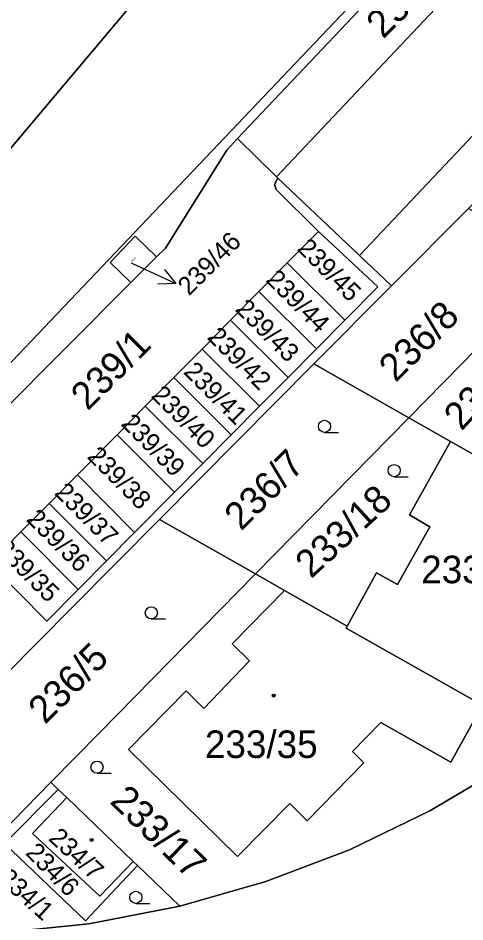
# Model space of a CAD drawing. Extents: x -598233 to -596890, y -1157848 to -1156431.
# Drawn here: x -598021.1 to -597993.6, y -1156671.8 to -1156616.1 of the extents above; entities that cross this region are included whole.
import ezdxf

# ---------------------------------------------------------------- set-up
doc = ezdxf.new("R2010")
doc.units = 0
for name, color, linetype in [('Level 1', 7, 'Continuous'), ('Level 4', 7, 'Continuous'), ('Level 5', 7, 'Continuous'), ('Level 57', 7, 'Continuous'), ('Level 60', 7, 'Continuous')]:
    doc.layers.add(name, color=color, linetype=linetype)

msp = doc.modelspace()

# ---------------------------------------------------------------- linework, layer by layer
at = {"layer": 'Level 1'}
for points in [[(-598026.76, -1156630.25), (-597979.43, -1156574.05), (-597979.23, -1156573.81)], [(-598025.08, -1156641), (-597970.61, -1156583.73), (-597968.32, -1156581.22)], [(-597966.71, -1156582.78), (-597970.61, -1156587.14), (-597989.1, -1156606.73), (-597990.44, -1156605.4), (-598007.59, -1156623.5)], [(-598005.18, -1156625.86), (-597969.85, -1156588.45), (-597969.72, -1156588.57)], [(-597964.71, -1156593.29), (-598000.05, -1156630.72)], [(-598007.59, -1156623.5), (-598008.24, -1156624.22), (-598012.03, -1156630.26), (-598012.58, -1156630.8)], [(-598007.59, -1156623.5), (-598005.18, -1156625.86)], [(-598005.09, -1156625.94), (-598005.31, -1156626.34), (-598005.2, -1156626.65), (-598002.58, -1156629.23)], [(-598005.09, -1156625.94), (-598005.18, -1156625.86)], [(-598000.05, -1156630.72), (-598005.09, -1156625.94)], [(-597993.34, -1156627.81), (-597998.09, -1156632.59)], [(-598014.16, -1156632.39), (-598015.43, -1156631.14), (-598013.89, -1156629.53), (-598012.58, -1156630.8)], [(-598002.58, -1156629.23), (-598004.52, -1156631.18)], [(-598000.96, -1156634.71), (-597998.92, -1156632.65), (-598002.58, -1156629.23)], [(-598012.58, -1156630.8), (-598014.16, -1156632.39)], [(-598004.52, -1156631.18), (-598006.26, -1156632.94)], [(-598000.96, -1156634.71), (-598004.52, -1156631.18)], [(-597998.09, -1156632.59), (-598000.05, -1156630.72)], [(-597997.02, -1156640.72), (-597987.56, -1156631.08)], [(-598014.16, -1156632.39), (-598022.27, -1156640.51), (-598022.36, -1156640.43), (-598022.67, -1156640.37), (-598022.93, -1156640.45), (-598022.99, -1156640.75), (-598022.92, -1156641.01), (-598022.84, -1156641.1), (-598023.53, -1156641.79), (-598023.99, -1156642.04), (-598024.52, -1156642.16), (-598024.98, -1156642.16)], [(-598002.87, -1156637.41), (-597998.09, -1156632.59)], [(-598006.26, -1156632.94), (-598008.01, -1156634.71)], [(-598006.26, -1156632.94), (-598002.71, -1156636.48)], [(-598008.01, -1156634.71), (-598009.77, -1156636.49)], [(-598004.46, -1156638.24), (-598008.01, -1156634.71)], [(-598002.71, -1156636.48), (-598000.96, -1156634.71)], [(-598009.77, -1156636.49), (-598011.51, -1156638.24)], [(-598009.77, -1156636.49), (-598006.22, -1156640.02)], [(-598004.46, -1156638.24), (-598002.71, -1156636.48)], [(-598012.4, -1156647.01), (-598002.87, -1156637.41)], [(-598002.87, -1156637.41), (-597997.02, -1156640.72)], [(-598011.51, -1156638.24), (-598013.27, -1156640.02)], [(-598011.51, -1156638.24), (-598007.97, -1156641.78)], [(-598006.22, -1156640.02), (-598004.46, -1156638.24)], [(-598013.27, -1156640.02), (-598015.01, -1156641.77)], [(-598009.72, -1156643.55), (-598013.27, -1156640.02)], [(-598007.97, -1156641.78), (-598006.22, -1156640.02)], [(-598006.48, -1156650.36), (-597997.02, -1156640.72)], [(-597994.44, -1156642.18), (-597997.02, -1156640.72)], [(-598015.01, -1156641.77), (-598017.46, -1156644.24)], [(-598015.01, -1156641.77), (-598011.47, -1156645.31)], [(-598009.72, -1156643.55), (-598007.97, -1156641.78)], [(-598000.81, -1156653.57), (-597999.01, -1156650.28), (-597997.72, -1156651.01), (-597995.72, -1156647.46), (-597996.98, -1156646.72), (-597994.44, -1156642.18)], [(-597994.44, -1156642.18), (-597991.48, -1156643.85)], [(-598011.47, -1156645.31), (-598009.72, -1156643.55)], [(-598017.46, -1156644.24), (-598019.21, -1156646.01)], [(-598013.94, -1156647.81), (-598017.46, -1156644.24)], [(-598013.94, -1156647.81), (-598011.47, -1156645.31)], [(-598019.21, -1156646.01), (-598020.95, -1156647.77)], [(-598019.21, -1156646.01), (-598015.66, -1156649.54)], [(-598023.95, -1156658.64), (-598017.82, -1156652.46), (-598012.4, -1156647.01)], [(-598012.4, -1156647.01), (-598006.48, -1156650.36)], [(-598020.95, -1156647.77), (-598022.88, -1156649.72)], [(-598017.42, -1156651.32), (-598020.95, -1156647.77)], [(-598015.66, -1156649.54), (-598013.94, -1156647.81)], [(-598017.42, -1156651.32), (-598015.66, -1156649.54)], [(-598017.42, -1156651.32), (-598019.35, -1156653.27), (-598022.88, -1156649.72)], [(-598019.1, -1156663.2), (-598016.08, -1156660.14), (-598006.48, -1156650.36)], [(-598006.48, -1156650.36), (-598004.69, -1156651.38)], [(-598004.69, -1156651.38), (-598007.91, -1156654.66), (-598006.84, -1156655.72), (-598009.66, -1156658.65), (-598010.76, -1156657.57), (-598014.31, -1156661.18), (-598007.59, -1156667.79), (-598004.35, -1156664.51), (-598003.29, -1156665.59), (-597999.79, -1156662), (-598000.49, -1156661.31), (-597998.74, -1156659.53), (-597994.42, -1156661.97), (-597992.46, -1156658.46)], [(-598004.69, -1156651.38), (-598000.81, -1156653.57)], [(-598000.81, -1156653.57), (-598000.88, -1156653.7), (-597992.46, -1156658.46)], [(-597988.14, -1156660.16), (-597990.95, -1156662.16), (-597995.71, -1156664.97), (-598000.68, -1156667.37), (-598005.84, -1156669.33), (-598011.14, -1156670.85)], [(-598023.03, -1156667.21), (-598019.1, -1156663.2)], [(-598018.64, -1156663.65), (-598019.1, -1156663.2)], [(-598018.64, -1156663.65), (-598021.95, -1156666.99), (-598016.97, -1156671.75), (-598013.75, -1156668.34)], [(-598018.12, -1156664.15), (-598018.64, -1156663.65)], [(-598018.12, -1156664.15), (-598020.22, -1156666.36), (-598016.08, -1156670.23), (-598014.01, -1156668.09)], [(-598014.01, -1156668.09), (-598018.12, -1156664.15)], [(-598013.75, -1156668.34), (-598014.01, -1156668.09)], [(-598011.14, -1156670.85), (-598013.75, -1156668.34)], [(-598022.46, -1156672.52), (-598016.75, -1156671.93), (-598011.14, -1156670.85)]]:
    msp.add_lwpolyline(points, dxfattribs=at)
at = {"layer": 'Level 5'}
for p, q in [((-598002.22, -1156641.63), (-598001.345, -1156641.63)), ((-597997.92, -1156644.36), (-597997.045, -1156644.36)), ((-598012.9, -1156653.13), (-598012.025, -1156653.13)), ((-598016.25, -1156662.65), (-598015.375, -1156662.65)), ((-598013.86, -1156670.68), (-598012.985, -1156670.68))]:
    msp.add_line(p, q, dxfattribs=at)
for centre, radius in [((-598002.22, -1156641.255), 0.375), ((-597997.92, -1156643.985), 0.375), ((-598012.9, -1156652.755), 0.375), ((-598005.35, -1156657.86), 0.09), ((-598005.35, -1156657.86), 0.0521), ((-598016.25, -1156662.275), 0.375), ((-598016.58, -1156666.76), 0.09), ((-598016.58, -1156666.76), 0.0521), ((-598013.86, -1156670.305), 0.375)]:
    msp.add_circle(centre, radius, dxfattribs=at)
at = {"layer": 'Level 57'}
for p, q in [((-598014.13, -1156631.17), (-598014.103, -1156631.182)), ((-598014.103, -1156631.182), (-598011.383, -1156632.447))]:
    msp.add_line(p, q, dxfattribs=at)
msp.add_lwpolyline([(-598012.079, -1156631.572), (-598011.383, -1156632.447), (-598012.5, -1156632.478)], dxfattribs=at)
at = {"layer": 'Level 60'}
for points in [[(-597948.2, -1156535.79), (-597936.74, -1156546.71), (-597968.32, -1156581.22), (-597970.61, -1156583.73), (-598025.08, -1156641), (-598026.37, -1156634.44), (-598026.76, -1156630.25), (-597979.43, -1156574.05), (-597979.23, -1156573.81), (-597974.22, -1156567.66), (-597966.32, -1156557.98), (-597962.48, -1156553.28), (-597954.28, -1156543.24), (-597951.95, -1156540.38)], [(-597979.43, -1156574.05), (-598026.76, -1156630.25), (-598028.37, -1156612.8), (-598021, -1156602.63), (-597991.68, -1156562.17), (-597990.93, -1156561.14), (-597987.65, -1156556.66), (-597984.32, -1156559.39), (-597989.42, -1156565.62), (-597979.23, -1156573.81)], [(-597966.71, -1156582.78), (-597965.52, -1156583.93), (-597969.72, -1156588.57), (-597969.85, -1156588.45), (-598005.18, -1156625.86), (-598007.59, -1156623.5), (-597990.44, -1156605.4), (-597989.1, -1156606.73), (-597970.61, -1156587.14)], [(-598000.05, -1156630.72), (-598005.09, -1156625.94), (-598005.18, -1156625.86), (-597969.85, -1156588.45), (-597969.72, -1156588.57), (-597964.71, -1156593.29)], [(-597998.09, -1156632.59), (-598000.05, -1156630.72), (-597964.71, -1156593.29), (-597961.77, -1156596.02), (-597964.74, -1156599.01), (-597974.27, -1156608.6), (-597983.81, -1156618.21), (-597993.34, -1156627.81)], [(-597987.56, -1156631.08), (-597997.02, -1156640.72), (-598002.87, -1156637.41), (-597998.09, -1156632.59), (-597993.34, -1156627.81)], [(-598012.58, -1156630.8), (-598014.16, -1156632.39), (-598015.43, -1156631.14), (-598013.89, -1156629.53)], [(-597998.92, -1156632.65), (-598000.96, -1156634.71), (-598004.52, -1156631.18), (-598002.58, -1156629.23)], [(-598000.96, -1156634.71), (-598002.71, -1156636.48), (-598006.26, -1156632.94), (-598004.52, -1156631.18)], [(-597985.12, -1156632.46), (-597987.63, -1156636.93), (-597986.34, -1156637.65), (-597988.33, -1156641.19), (-597989.62, -1156640.46), (-597991.48, -1156643.85), (-597994.44, -1156642.18), (-597997.02, -1156640.72), (-597987.56, -1156631.08)], [(-598002.71, -1156636.48), (-598004.46, -1156638.24), (-598008.01, -1156634.71), (-598006.26, -1156632.94)], [(-598004.46, -1156638.24), (-598006.22, -1156640.02), (-598009.77, -1156636.49), (-598008.01, -1156634.71)], [(-598006.22, -1156640.02), (-598007.97, -1156641.78), (-598011.51, -1156638.24), (-598009.77, -1156636.49)], [(-597997.02, -1156640.72), (-598006.48, -1156650.36), (-598012.4, -1156647.01), (-598002.87, -1156637.41)], [(-598007.97, -1156641.78), (-598009.72, -1156643.55), (-598013.27, -1156640.02), (-598011.51, -1156638.24)], [(-598009.72, -1156643.55), (-598011.47, -1156645.31), (-598015.01, -1156641.77), (-598013.27, -1156640.02)], [(-597999.01, -1156650.28), (-598000.81, -1156653.57), (-598004.69, -1156651.38), (-598006.48, -1156650.36), (-597997.02, -1156640.72), (-597994.44, -1156642.18), (-597996.98, -1156646.72), (-597995.72, -1156647.46), (-597997.72, -1156651.01)], [(-598011.47, -1156645.31), (-598013.94, -1156647.81), (-598017.46, -1156644.24), (-598015.01, -1156641.77)], [(-597991.48, -1156643.85), (-597991.55, -1156643.99), (-597983.15, -1156648.74), (-597980.95, -1156649.98), (-597982.76, -1156653.03), (-597987.85, -1156650.18), (-597988.35, -1156651.05), (-597987.48, -1156651.55), (-597989.93, -1156655.91), (-597990.8, -1156655.42), (-597992.46, -1156658.46), (-598000.88, -1156653.7), (-598000.81, -1156653.57), (-597999.01, -1156650.28), (-597997.72, -1156651.01), (-597995.72, -1156647.46), (-597996.98, -1156646.72), (-597994.44, -1156642.18)], [(-598013.94, -1156647.81), (-598015.66, -1156649.54), (-598019.21, -1156646.01), (-598017.46, -1156644.24)], [(-598015.66, -1156649.54), (-598017.42, -1156651.32), (-598020.95, -1156647.77), (-598019.21, -1156646.01)], [(-598023.03, -1156667.21), (-598023.95, -1156658.64), (-598017.82, -1156652.46), (-598012.4, -1156647.01), (-598006.48, -1156650.36), (-598016.08, -1156660.14), (-598019.1, -1156663.2)], [(-598017.42, -1156651.32), (-598019.35, -1156653.27), (-598022.88, -1156649.72), (-598020.95, -1156647.77)], [(-598007.91, -1156654.66), (-598004.69, -1156651.38), (-598000.81, -1156653.57), (-598000.88, -1156653.7), (-597992.46, -1156658.46), (-597994.42, -1156661.97), (-597998.74, -1156659.53), (-598000.49, -1156661.31), (-597999.79, -1156662), (-598003.29, -1156665.59), (-598004.35, -1156664.51), (-598007.59, -1156667.79), (-598014.31, -1156661.18), (-598010.76, -1156657.57), (-598009.66, -1156658.65), (-598006.84, -1156655.72)], [(-598016.75, -1156671.93), (-598022.46, -1156672.52), (-598023.03, -1156667.21), (-598019.1, -1156663.2), (-598018.64, -1156663.65), (-598021.95, -1156666.99), (-598016.97, -1156671.75), (-598013.75, -1156668.34), (-598011.14, -1156670.85)], [(-598021.95, -1156666.99), (-598018.64, -1156663.65), (-598018.12, -1156664.15), (-598020.22, -1156666.36), (-598016.08, -1156670.23), (-598014.01, -1156668.09), (-598013.75, -1156668.34), (-598016.97, -1156671.75)], [(-598016.08, -1156670.23), (-598020.22, -1156666.36), (-598018.12, -1156664.15), (-598014.01, -1156668.09)]]:
    msp.add_lwpolyline(points, close=True, dxfattribs=at)
for points in [[(-597990.44, -1156605.4), (-598007.59, -1156623.5), (-598008.24, -1156624.22), (-598012.03, -1156630.26), (-598012.58, -1156630.8), (-598013.89, -1156629.53), (-598015.43, -1156631.14), (-598014.16, -1156632.39), (-598022.27, -1156640.51), (-598022.36, -1156640.43), (-598022.67, -1156640.37), (-598022.93, -1156640.45), (-598022.99, -1156640.75), (-598022.92, -1156641.01), (-598022.84, -1156641.1), (-598023.53, -1156641.79), (-598023.99, -1156642.04), (-598024.52, -1156642.16), (-598024.98, -1156642.16), (-598025, -1156641.39), (-598025.08, -1156641), (-597970.61, -1156583.73)], [(-598022.27, -1156640.51), (-598014.16, -1156632.39), (-598012.58, -1156630.8), (-598012.03, -1156630.26), (-598008.24, -1156624.22), (-598007.59, -1156623.5), (-598005.18, -1156625.86), (-598005.09, -1156625.94), (-598005.31, -1156626.34), (-598005.2, -1156626.65), (-598002.58, -1156629.23), (-598004.52, -1156631.18), (-598006.26, -1156632.94), (-598008.01, -1156634.71), (-598009.77, -1156636.49), (-598011.51, -1156638.24), (-598013.27, -1156640.02), (-598015.01, -1156641.77), (-598017.46, -1156644.24), (-598019.21, -1156646.01), (-598020.95, -1156647.77), (-598022.88, -1156649.72)], [(-598022.88, -1156649.72), (-598019.35, -1156653.27), (-598017.42, -1156651.32), (-598015.66, -1156649.54), (-598013.94, -1156647.81), (-598011.47, -1156645.31), (-598009.72, -1156643.55), (-598007.97, -1156641.78), (-598006.22, -1156640.02), (-598004.46, -1156638.24), (-598002.71, -1156636.48), (-598000.96, -1156634.71), (-597998.92, -1156632.65), (-598002.58, -1156629.23), (-598005.2, -1156626.65), (-598005.31, -1156626.34), (-598005.09, -1156625.94), (-598000.05, -1156630.72), (-597998.09, -1156632.59), (-598002.87, -1156637.41), (-598012.4, -1156647.01), (-598017.82, -1156652.46), (-598023.95, -1156658.64)], [(-598022.46, -1156672.52), (-598016.75, -1156671.93), (-598011.14, -1156670.85), (-598005.84, -1156669.33), (-598000.68, -1156667.37), (-597995.71, -1156664.97), (-597990.95, -1156662.16), (-597988.14, -1156660.16), (-597986.46, -1156658.96), (-597982.26, -1156655.4), (-597977.62, -1156650.57), (-597968.38, -1156640.95), (-597959.05, -1156631.23)], [(-597990.95, -1156662.16), (-597995.71, -1156664.97), (-598000.68, -1156667.37), (-598005.84, -1156669.33), (-598011.14, -1156670.85), (-598013.75, -1156668.34), (-598014.01, -1156668.09), (-598018.12, -1156664.15), (-598018.64, -1156663.65), (-598019.1, -1156663.2), (-598016.08, -1156660.14), (-598006.48, -1156650.36), (-598004.69, -1156651.38), (-598007.91, -1156654.66), (-598006.84, -1156655.72), (-598009.66, -1156658.65), (-598010.76, -1156657.57), (-598014.31, -1156661.18), (-598007.59, -1156667.79), (-598004.35, -1156664.51), (-598003.29, -1156665.59), (-597999.79, -1156662), (-598000.49, -1156661.31), (-597998.74, -1156659.53), (-597994.42, -1156661.97), (-597992.46, -1156658.46)]]:
    msp.add_lwpolyline(points, dxfattribs=at)

# ---------------------------------------------------------------- texts
at = {"layer": 'Level 4'}
for s, height, rotation, p in [('239/32', 1.7, 45, (-597998.603, -1156617.403)), ('239/45', 1.14, 315, (-598003.961, -1156630.349)), ('239/46', 0.1, 45, (-598014.13, -1156631.17)), ('239/44', 1.14, 315, (-598005.892, -1156632.278)), ('239/43', 1.14, 315, (-598007.778, -1156634.082)), ('236/8', 1.7, 45, (-597997.825, -1156638.595)), ('239/1', 1.7, 45, (-598016.825, -1156640.345)), ('239/42', 1.14, 315, (-598009.512, -1156635.808)), ('233/20', 1.7, 47.4293, (-597993.759, -1156641.585)), ('239/41', 1.14, 315, (-598010.967, -1156637.953)), ('239/40', 1.14, 315, (-598012.963, -1156639.417)), ('239/39', 1.14, 315, (-598014.818, -1156641.152)), ('239/38', 1.14, 315, (-598016.916, -1156643.174)), ('236/7', 1.7, 45, (-598007.357, -1156647.757)), ('239/37', 1.14, 315, (-598018.931, -1156645.409)), ('233/18', 1.7, 42.7094, (-598003.041, -1156650.689)), ('239/36', 1.14, 315, (-598020.668, -1156647.042)), ('239/35', 1.14, 315, (-598022.567, -1156648.893)), ('236/5', 1.7, 45, (-598019.452, -1156659.682)), ('233/17', 1.7, 315.9, (-598015.523, -1156664.445)), ('234/7', 1.14, 317.2941, (-598019.3, -1156666.74)), ('234/6', 1.14, 314.5976, (-598020.724, -1156667.615)), ('234/1', 1.14, 317.757, (-598022.403, -1156669.246))]:
    msp.add_text(s, height=height, rotation=rotation, dxfattribs=at).set_placement(p)
for s, p in [('233/15', (-597996.25, -1156650.93)), ('233/35', (-598009.594, -1156661.71))]:
    msp.add_text(s, height=1.7, dxfattribs=at).set_placement(p)
at = {"layer": 'Level 57'}
msp.add_text('239/46', height=1.14, rotation=45, dxfattribs=at).set_placement((-598010.577, -1156633.253))

doc.saveas('drawing.dxf')
